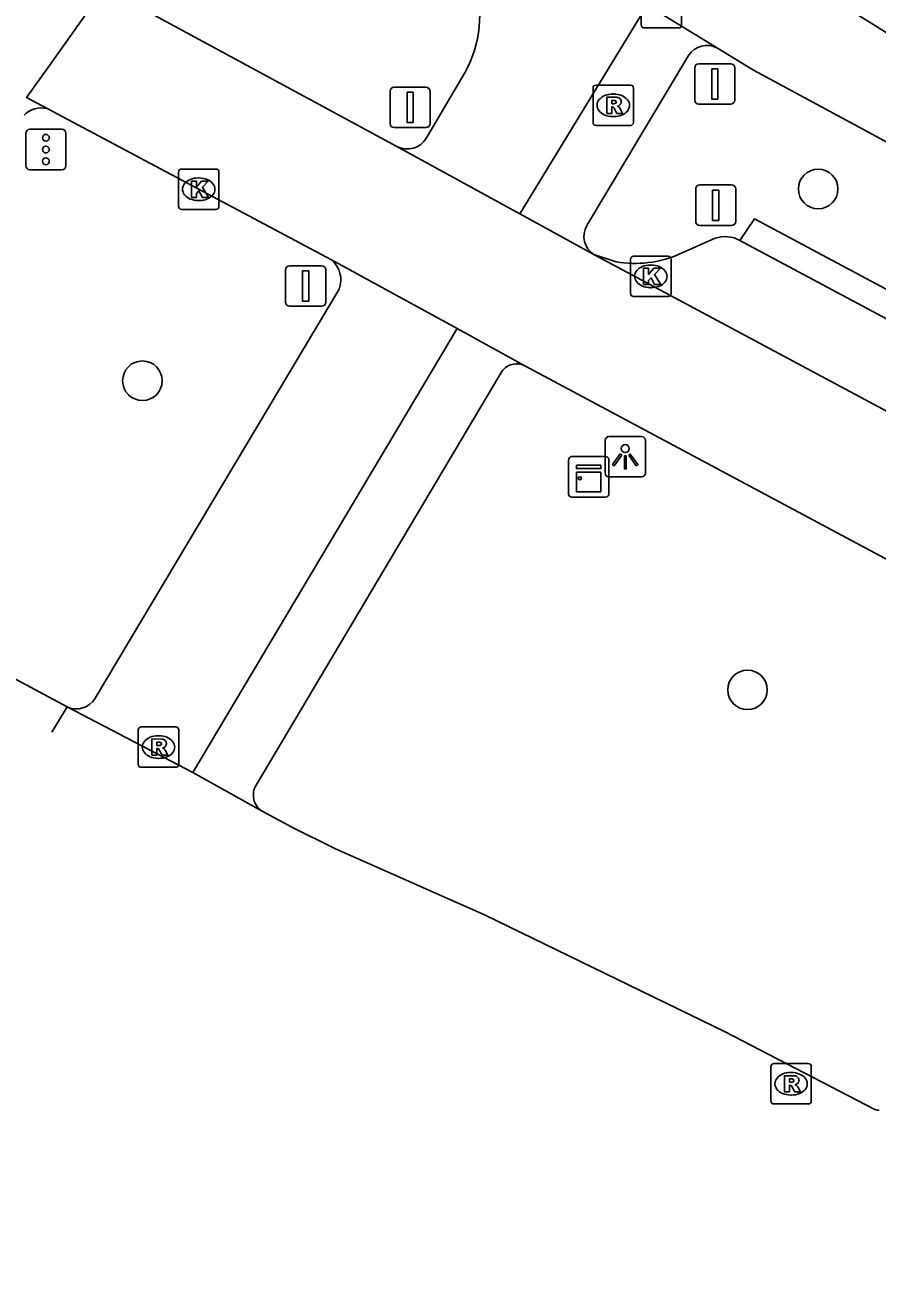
# Model space of a CAD drawing. Extents: x 159489 to 160304, y 383826 to 384530.
# Drawn here: x 159804.79 to 159825.86, y 383971.94 to 384002.82 of the extents above; entities that cross this region are included whole.
import ezdxf

# ---------------------------------------------------------------- set-up
doc = ezdxf.new("R2010")
doc.units = 0
for name, color, linetype in [('IMGEO_Boom', 7, 'Continuous'), ('IMGEO_Fietspad_gesloten', 7, 'Continuous'), ('IMGEO_Kast', 7, 'Continuous'), ('IMGEO_Kolk', 7, 'Continuous'), ('IMGEO_Lichtpunt', 7, 'Continuous'), ('IMGEO_OVBaan_gesloten', 7, 'Continuous'), ('IMGEO_Parkeervlak_open', 7, 'Continuous'), ('IMGEO_Rijbaan_lokaal_gesloten', 7, 'Continuous'), ('IMGEO_Rioolput', 7, 'Continuous'), ('IMGEO_Verkeersbordpaal', 7, 'Continuous'), ('IMGEO_Verkeersregelinstallatiepaal', 7, 'Continuous'), ('IMGEO_Voetpad_open', 7, 'Continuous')]:
    doc.layers.add(name, color=color, linetype=linetype)

msp = doc.modelspace()

# ---------------------------------------------------------------- linework, layer by layer
at = {"layer": 'IMGEO_Boom'}
for centre in [(159824.405, 383998.764), (159807.691, 383994.02), (159822.657, 383986.371)]:
    msp.add_circle(centre, 0.489, dxfattribs=at)
at = {"layer": 'IMGEO_Fietspad_gesloten'}
for points in [[(159810.974, 384011.376), (159812.526, 384010.519), (159814.236, 384009.579), (159815.453, 384008.909), (159820.478, 384006.14), (159827.511, 384001.747), (159829.267, 384000.762), (159914.789, 383954.987)], [(159817.026, 383998.148), (159820.176, 384003.31), (159821.912, 384002.251)], [(159829.683, 383997.995), (159822.806, 384001.705), (159821.912, 384002.251)], [(159815.673, 384001.657), (159814.717, 384000.028)], [(159806.523, 383986.165), (159812.558, 383996.287)], [(159808.942, 383984.326), (159815.473, 383995.315)]]:
    msp.add_lwpolyline(points, dxfattribs=at)
for centre, radius, start, end in [((159813.135, 384003.057), 2.898, 331.1182, 64.3235), ((159814.245, 384000.29), 0.539, 241.4871, 330.9427), ((159811.95, 383996.512), 0.649, 339.6958, 49.7208), ((159806.06, 383986.434), 0.536, 245.0796, 329.884)]:
    msp.add_arc(centre, radius, start, end, dxfattribs=at)
at = {"layer": 'IMGEO_Kast'}
for p, q in [((159818.231, 383991.217), (159818.231, 383992.058)), ((159818.231, 383992.058), (159818.231, 383991.217)), ((159818.306, 383992.142), (159819.147, 383992.142)), ((159819.147, 383992.142), (159818.306, 383992.142)), ((159819.231, 383992.067), (159819.231, 383991.226)), ((159819.231, 383991.226), (159819.231, 383992.067)), ((159819.156, 383991.142), (159818.315, 383991.142)), ((159818.315, 383991.142), (159819.156, 383991.142))]:
    msp.add_line(p, q, dxfattribs=at)
for points in [[(159818.426, 383991.932), (159819.026, 383991.932), (159819.026, 383991.847), (159818.426, 383991.847), (159818.426, 383991.932)], [(159818.426, 383991.757), (159819.026, 383991.757), (159819.026, 383991.268), (159818.426, 383991.268), (159818.426, 383991.757)]]:
    msp.add_lwpolyline(points, dxfattribs=at)
msp.add_circle((159818.51, 383991.606), 0.0377, dxfattribs=at)
for centre, start, end in [((159818.309, 383992.064), 92.4484, 184.2845), ((159818.309, 383992.064), 92.4484, 184.2845), ((159819.153, 383992.064), 2.4484, 94.2845), ((159819.153, 383992.064), 2.4484, 94.2845), ((159818.309, 383991.22), 182.4484, 274.2845), ((159818.309, 383991.22), 182.4484, 274.2845), ((159819.153, 383991.22), 272.4484, 4.2845), ((159819.153, 383991.22), 272.4484, 4.2845)]:
    msp.add_arc(centre, 0.0779, start, end, dxfattribs=at)
at = {"layer": 'IMGEO_Kolk'}
for p, q in [((159808.583, 383998.331), (159808.583, 383999.183)), ((159808.658, 383999.257), (159809.51, 383999.257)), ((159809.071, 383999.037), (159809.096, 383999.037)), ((159809.584, 383999.183), (159809.584, 383998.331)), ((159809.094, 383998.477), (159809.069, 383998.477)), ((159809.51, 383998.257), (159808.658, 383998.257)), ((159819.765, 383996.176), (159819.765, 383997.028)), ((159819.84, 383997.102), (159820.692, 383997.102)), ((159820.253, 383996.882), (159820.278, 383996.882)), ((159820.766, 383997.028), (159820.766, 383996.176)), ((159820.276, 383996.322), (159820.251, 383996.322)), ((159820.692, 383996.102), (159819.84, 383996.102))]:
    msp.add_line(p, q, dxfattribs=at)
for points in [[(159808.583, 383998.331), (159808.583, 383999.183)], [(159808.658, 383999.257), (159809.51, 383999.257)], [(159809.584, 383999.183), (159809.584, 383998.331)], [(159808.904, 383998.957), (159809.027, 383998.957), (159809.027, 383998.806), (159809.157, 383998.957), (159809.321, 383998.957), (159809.175, 383998.806), (159809.328, 383998.557), (159809.176, 383998.557), (159809.091, 383998.721), (159809.027, 383998.654), (159809.027, 383998.557), (159808.904, 383998.557), (159808.904, 383998.957)], [(159809.51, 383998.257), (159808.658, 383998.257)], [(159819.765, 383996.176), (159819.765, 383997.028)], [(159819.84, 383997.102), (159820.692, 383997.102)], [(159820.766, 383997.028), (159820.766, 383996.176)], [(159820.086, 383996.802), (159820.209, 383996.802), (159820.209, 383996.651), (159820.339, 383996.802), (159820.503, 383996.802), (159820.357, 383996.651), (159820.51, 383996.402), (159820.358, 383996.402), (159820.273, 383996.566), (159820.209, 383996.499), (159820.209, 383996.402), (159820.086, 383996.402), (159820.086, 383996.802)], [(159820.692, 383996.102), (159819.84, 383996.102)]]:
    msp.add_lwpolyline(points, dxfattribs=at)
for centre, start, end in [((159808.66, 383999.181), 91.552, 178.448), ((159808.66, 383999.181), 91.552, 178.448), ((159809.508, 383999.181), 1.552, 88.448), ((159809.508, 383999.181), 1.552, 88.448), ((159808.66, 383998.333), 181.552, 268.448), ((159808.66, 383998.333), 181.552, 268.448), ((159809.508, 383998.333), 271.552, 358.448), ((159809.508, 383998.333), 271.552, 358.448), ((159819.842, 383997.026), 91.552, 178.448), ((159819.842, 383997.026), 91.552, 178.448), ((159820.69, 383997.026), 1.552, 88.448), ((159820.69, 383997.026), 1.552, 88.448), ((159819.842, 383996.178), 181.552, 268.448), ((159819.842, 383996.178), 181.552, 268.448), ((159820.69, 383996.178), 271.552, 358.448), ((159820.69, 383996.178), 271.552, 358.448)]:
    msp.add_arc(centre, 0.0765, start, end, dxfattribs=at)
for centre, major_axis, ratio, start_param, end_param in [((159809.07, 383998.757), (-0.387, 0.002), 0.722429, 4.712389, 7.853982), ((159809.095, 383998.757), (-0.39, 0.002), 0.717154, 1.570796, 4.712389), ((159820.252, 383996.602), (-0.387, 0.002), 0.722429, 4.712389, 7.853982), ((159820.277, 383996.602), (-0.39, 0.002), 0.717154, 1.570796, 4.712389)]:
    msp.add_ellipse(centre, major_axis=major_axis, ratio=ratio, start_param=start_param, end_param=end_param, dxfattribs=at)
at = {"layer": 'IMGEO_Lichtpunt'}
for p, q in [((159819.135, 383992.543), (159819.135, 383991.736)), ((159819.135, 383992.543), (159819.135, 383991.736)), ((159820.037, 383992.638), (159819.229, 383992.638)), ((159820.037, 383992.638), (159819.229, 383992.638)), ((159820.131, 383991.736), (159820.131, 383992.543)), ((159820.131, 383991.736), (159820.131, 383992.543)), ((159819.229, 383991.642), (159820.037, 383991.642)), ((159819.229, 383991.642), (159820.037, 383991.642))]:
    msp.add_line(p, q, dxfattribs=at)
for points in [[(159819.509, 383992.207), (159819.548, 383992.179), (159819.36, 383991.917), (159819.322, 383991.944), (159819.509, 383992.207)], [(159819.611, 383992.159), (159819.658, 383992.159), (159819.658, 383991.837), (159819.611, 383991.837), (159819.611, 383992.159)], [(159819.721, 383992.179), (159819.759, 383992.206), (159819.946, 383991.944), (159819.907, 383991.916), (159819.721, 383992.179)]]:
    msp.add_lwpolyline(points, dxfattribs=at)
msp.add_circle((159819.634, 383992.341), 0.0994, dxfattribs=at)
for centre, start, end in [((159819.229, 383992.543), 90, 180), ((159819.229, 383992.543), 90, 180), ((159820.037, 383992.543), 0, 90), ((159820.037, 383992.543), 0, 90), ((159819.229, 383991.736), 180, 270), ((159819.229, 383991.736), 180, 270), ((159820.037, 383991.736), 270, 0), ((159820.037, 383991.736), 270, 360)]:
    msp.add_arc(centre, 0.0946, start, end, dxfattribs=at)
at = {"layer": 'IMGEO_OVBaan_gesloten'}
msp.add_lwpolyline([(159805.338, 384000.752), (159804.829, 384001.025), (159805.35, 384001.759), (159806.748, 384003.729), (159807.388, 384003.387)], dxfattribs=at)
msp.add_arc((159805.19, 384000.177), 0.593, 75.5148, 135.6881, dxfattribs=at)
at = {"layer": 'IMGEO_Parkeervlak_open'}
for points in [[(159821.857, 383997.544), (159820.971, 383997.152)], [(159819.409, 383996.962), (159818.858, 383997.143)]]:
    msp.add_lwpolyline(points, dxfattribs=at)
for centre, radius, start, end in [((159822.104, 383996.82), 0.765, 61.3229, 108.8101), ((159819.874, 383999.651), 2.729, 260.1822, 293.6884)]:
    msp.add_arc(centre, radius, start, end, dxfattribs=at)
at = {"layer": 'IMGEO_Rijbaan_lokaal_gesloten'}
for points in [[(159813.988, 383999.816), (159807.388, 384003.387)], [(159805.338, 384000.752), (159812.369, 383997.007)], [(159817.026, 383998.148), (159813.988, 383999.816)], [(159818.858, 383997.143), (159817.026, 383998.148)], [(159812.369, 383997.007), (159815.473, 383995.315)], [(159888.304, 383959.967), (159818.858, 383997.143)], [(159815.473, 383995.315), (159817.15, 383994.385)], [(159817.15, 383994.385), (159829.147, 383987.972), (159829.21, 383987.938), (159831.517, 383986.727)], [(159805.834, 383985.948), (159792.589, 383993.049)], [(159805.834, 383985.948), (159805.451, 383985.323)], [(159808.942, 383984.326), (159805.834, 383985.948)], [(159810.655, 383983.37), (159808.942, 383984.326)], [(159825.806, 383975.989), (159822.105, 383977.909), (159816.156, 383980.809), (159812.47, 383982.439), (159811.402, 383982.967), (159810.655, 383983.37)]]:
    msp.add_lwpolyline(points, dxfattribs=at)
msp.add_arc((159825.975, 383976.57), 0.605, 253.835, 264.3549, dxfattribs=at)
at = {"layer": 'IMGEO_Rioolput'}
for p, q in [((159820.025, 384002.822), (159820.025, 384003.674)), ((159821.026, 384003.674), (159821.026, 384002.822)), ((159820.952, 384002.748), (159820.1, 384002.748)), ((159818.837, 384000.408), (159818.837, 384001.26)), ((159818.912, 384001.334), (159819.764, 384001.334)), ((159819.838, 384001.26), (159819.838, 384000.408)), ((159819.325, 384001.114), (159819.35, 384001.114)), ((159819.348, 384000.554), (159819.323, 384000.554)), ((159819.764, 384000.334), (159818.912, 384000.334)), ((159807.664, 383985.456), (159808.516, 383985.456)), ((159807.589, 383984.53), (159807.589, 383985.382)), ((159808.077, 383985.236), (159808.102, 383985.236)), ((159808.59, 383985.382), (159808.59, 383984.53)), ((159808.1, 383984.676), (159808.075, 383984.676)), ((159808.516, 383984.456), (159807.664, 383984.456)), ((159823.309, 383977.126), (159824.161, 383977.126)), ((159823.234, 383976.2), (159823.234, 383977.052)), ((159823.722, 383976.906), (159823.747, 383976.906)), ((159824.235, 383977.052), (159824.235, 383976.2)), ((159823.745, 383976.346), (159823.72, 383976.346)), ((159824.161, 383976.126), (159823.309, 383976.126))]:
    msp.add_line(p, q, dxfattribs=at)
for points in [[(159820.025, 384002.822), (159820.025, 384003.674)], [(159821.026, 384003.674), (159821.026, 384002.822)], [(159820.952, 384002.748), (159820.1, 384002.748)], [(159818.837, 384000.408), (159818.837, 384001.26)], [(159818.912, 384001.334), (159819.764, 384001.334)], [(159819.838, 384001.26), (159819.838, 384000.408)], [(159819.426, 384001.032), (159819.174, 384001.034), (159819.174, 384000.634)], [(159819.352, 384000.953), (159819.298, 384000.953), (159819.298, 384000.872)], [(159819.298, 384000.872), (159819.35, 384000.872)], [(159819.174, 384000.634), (159819.298, 384000.634), (159819.298, 384000.796), (159819.309, 384000.796)], [(159819.356, 384000.767), (159819.427, 384000.634), (159819.567, 384000.634), (159819.502, 384000.76)], [(159819.764, 384000.334), (159818.912, 384000.334)], [(159807.664, 383985.456), (159808.516, 383985.456)], [(159807.589, 383984.53), (159807.589, 383985.382)], [(159808.178, 383985.154), (159807.926, 383985.156), (159807.926, 383984.756)], [(159808.59, 383985.382), (159808.59, 383984.53)], [(159807.926, 383984.756), (159808.05, 383984.756), (159808.05, 383984.918), (159808.061, 383984.918)], [(159808.104, 383985.075), (159808.05, 383985.075), (159808.05, 383984.994)], [(159808.05, 383984.994), (159808.102, 383984.994)], [(159808.108, 383984.889), (159808.179, 383984.756), (159808.319, 383984.756), (159808.254, 383984.882)], [(159808.516, 383984.456), (159807.664, 383984.456)], [(159823.309, 383977.126), (159824.161, 383977.126)], [(159823.234, 383976.2), (159823.234, 383977.052)], [(159823.823, 383976.824), (159823.571, 383976.826), (159823.571, 383976.426)], [(159824.235, 383977.052), (159824.235, 383976.2)], [(159823.571, 383976.426), (159823.695, 383976.426), (159823.695, 383976.588), (159823.706, 383976.588)], [(159823.749, 383976.745), (159823.695, 383976.745), (159823.695, 383976.664)], [(159823.695, 383976.664), (159823.747, 383976.664)], [(159823.753, 383976.559), (159823.824, 383976.426), (159823.964, 383976.426), (159823.899, 383976.552)], [(159824.161, 383976.126), (159823.309, 383976.126)]]:
    msp.add_lwpolyline(points, dxfattribs=at)
for centre, radius, start, end in [((159820.102, 384002.824), 0.0765, 181.552, 268.448), ((159820.102, 384002.824), 0.0765, 181.552, 268.448), ((159820.95, 384002.824), 0.0765, 271.552, 358.448), ((159820.95, 384002.824), 0.0765, 271.552, 358.448), ((159818.914, 384001.258), 0.0765, 91.552, 178.448), ((159818.914, 384001.258), 0.0765, 91.552, 178.448), ((159819.762, 384001.258), 0.0765, 1.552, 88.448), ((159819.762, 384001.258), 0.0765, 1.552, 88.448), ((159819.334, 384001.061), 0.19, 274.7715, 282.9687), ((159819.358, 384000.857), 0.0964, 77.0061, 93.1865), ((159819.372, 384000.914), 0.0378, 276.6634, 79.6772), ((159819.425, 384000.922), 0.109, 350.3612, 89.416), ((159819.423, 384000.922), 0.112, 277.5842, 350.9817), ((159819.308, 384000.743), 0.0533, 26.0293, 88.6989), ((159819.407, 384000.707), 0.108, 29.5134, 73.7905), ((159818.914, 384000.41), 0.0765, 181.552, 268.448), ((159818.914, 384000.41), 0.0765, 181.552, 268.448), ((159819.762, 384000.41), 0.0765, 271.552, 358.448), ((159819.762, 384000.41), 0.0765, 271.552, 358.448), ((159807.666, 383985.38), 0.0765, 91.552, 178.448), ((159807.666, 383985.38), 0.0765, 91.552, 178.448), ((159808.514, 383985.38), 0.0765, 1.552, 88.448), ((159808.514, 383985.38), 0.0765, 1.552, 88.448), ((159808.177, 383985.044), 0.109, 350.3612, 89.416), ((159808.06, 383984.865), 0.0533, 26.0293, 88.6989), ((159808.086, 383985.183), 0.19, 274.7715, 282.9687), ((159808.11, 383984.979), 0.0964, 77.0061, 93.1865), ((159808.124, 383985.036), 0.0378, 276.6634, 79.6772), ((159808.175, 383985.044), 0.112, 277.5842, 350.9817), ((159808.159, 383984.829), 0.108, 29.5134, 73.7905), ((159807.666, 383984.532), 0.0765, 181.552, 268.448), ((159807.666, 383984.532), 0.0765, 181.552, 268.448), ((159808.514, 383984.532), 0.0765, 271.552, 358.448), ((159808.514, 383984.532), 0.0765, 271.552, 358.448), ((159823.311, 383977.05), 0.0765, 91.552, 178.448), ((159823.311, 383977.05), 0.0765, 91.552, 178.448), ((159824.159, 383977.05), 0.0765, 1.552, 88.448), ((159824.159, 383977.05), 0.0765, 1.552, 88.448), ((159823.822, 383976.714), 0.109, 350.3612, 89.416), ((159823.705, 383976.535), 0.0533, 26.0293, 88.6989), ((159823.731, 383976.853), 0.19, 274.7715, 282.9687), ((159823.755, 383976.649), 0.0964, 77.0061, 93.1865), ((159823.769, 383976.706), 0.0378, 276.6634, 79.6772), ((159823.82, 383976.714), 0.112, 277.5842, 350.9817), ((159823.804, 383976.499), 0.108, 29.5134, 73.7905), ((159823.311, 383976.202), 0.0765, 181.552, 268.448), ((159823.311, 383976.202), 0.0765, 181.552, 268.448), ((159824.159, 383976.202), 0.0765, 271.552, 358.448), ((159824.159, 383976.202), 0.0765, 271.552, 358.448)]:
    msp.add_arc(centre, radius, start, end, dxfattribs=at)
for centre, major_axis, ratio, start_param, end_param in [((159819.324, 384000.834), (-0.387, 0.002), 0.722429, 4.712389, 7.853982), ((159819.349, 384000.834), (-0.39, 0.002), 0.717154, 1.570796, 4.712389), ((159808.076, 383984.956), (-0.387, 0.002), 0.722429, 4.712389, 7.853982), ((159808.101, 383984.956), (-0.39, 0.002), 0.717154, 1.570796, 4.712389), ((159823.721, 383976.626), (-0.387, 0.002), 0.722429, 4.712389, 7.853982), ((159823.746, 383976.626), (-0.39, 0.002), 0.717154, 1.570796, 4.712389)]:
    msp.add_ellipse(centre, major_axis=major_axis, ratio=ratio, start_param=start_param, end_param=end_param, dxfattribs=at)
at = {"layer": 'IMGEO_Verkeersbordpaal'}
for p, q in [((159821.451, 384001.863), (159822.241, 384001.863)), ((159822.241, 384001.863), (159821.451, 384001.863)), ((159821.351, 384000.963), (159821.351, 384001.763)), ((159821.351, 384001.763), (159821.351, 384000.963)), ((159822.341, 384001.763), (159822.341, 384000.963)), ((159822.341, 384000.963), (159822.341, 384001.763)), ((159813.816, 384000.382), (159813.816, 384001.182)), ((159813.816, 384001.182), (159813.816, 384000.382)), ((159813.916, 384001.282), (159814.706, 384001.282)), ((159814.706, 384001.282), (159813.916, 384001.282)), ((159814.806, 384001.182), (159814.806, 384000.382)), ((159814.806, 384000.382), (159814.806, 384001.182)), ((159822.241, 384000.863), (159821.451, 384000.863)), ((159821.451, 384000.863), (159822.241, 384000.863)), ((159814.706, 384000.282), (159813.916, 384000.282)), ((159813.916, 384000.282), (159814.706, 384000.282)), ((159821.375, 383997.963), (159821.375, 383998.763)), ((159821.375, 383998.763), (159821.375, 383997.963)), ((159821.475, 383998.863), (159822.265, 383998.863)), ((159822.265, 383998.863), (159821.475, 383998.863)), ((159822.365, 383998.763), (159822.365, 383997.963)), ((159822.365, 383997.963), (159822.365, 383998.763)), ((159822.265, 383997.863), (159821.475, 383997.863)), ((159821.475, 383997.863), (159822.265, 383997.863)), ((159811.334, 383996.863), (159812.124, 383996.863)), ((159812.124, 383996.863), (159811.334, 383996.863)), ((159811.234, 383995.963), (159811.234, 383996.763)), ((159811.234, 383996.763), (159811.234, 383995.963)), ((159812.224, 383996.763), (159812.224, 383995.963)), ((159812.224, 383995.963), (159812.224, 383996.763)), ((159812.124, 383995.863), (159811.334, 383995.863)), ((159811.334, 383995.863), (159812.124, 383995.863))]:
    msp.add_line(p, q, dxfattribs=at)
for points in [[(159821.771, 384001.738), (159821.921, 384001.738), (159821.921, 384000.988), (159821.771, 384000.988), (159821.771, 384001.738)], [(159814.236, 384001.157), (159814.386, 384001.157), (159814.386, 384000.407), (159814.236, 384000.407), (159814.236, 384001.157)], [(159821.795, 383998.738), (159821.945, 383998.738), (159821.945, 383997.988), (159821.795, 383997.988), (159821.795, 383998.738)], [(159811.654, 383996.738), (159811.804, 383996.738), (159811.804, 383995.988), (159811.654, 383995.988), (159811.654, 383996.738)]]:
    msp.add_lwpolyline(points, dxfattribs=at)
for centre, start, end in [((159821.451, 384001.763), 90, 180), ((159821.451, 384001.763), 90, 180), ((159822.241, 384001.763), 0, 90), ((159822.241, 384001.763), 360, 90), ((159813.916, 384001.182), 90, 180), ((159813.916, 384001.182), 90, 180), ((159814.706, 384001.182), 0, 90), ((159814.706, 384001.182), 360, 90), ((159821.451, 384000.963), 180, 270), ((159821.451, 384000.963), 180, 270), ((159822.241, 384000.963), 270, 0), ((159822.241, 384000.963), 270, 0), ((159813.916, 384000.382), 180, 270), ((159813.916, 384000.382), 180, 270), ((159814.706, 384000.382), 270, 0), ((159814.706, 384000.382), 270, 0), ((159821.475, 383998.763), 90, 180), ((159821.475, 383998.763), 90, 180), ((159822.265, 383998.763), 0, 90), ((159822.265, 383998.763), 360, 90), ((159821.475, 383997.963), 180, 270), ((159821.475, 383997.963), 180, 270), ((159822.265, 383997.963), 270, 0), ((159822.265, 383997.963), 270, 0), ((159811.334, 383996.763), 90, 180), ((159811.334, 383996.763), 90, 180), ((159812.124, 383996.763), 0, 90), ((159812.124, 383996.763), 360, 90), ((159811.334, 383995.963), 180, 270), ((159811.334, 383995.963), 180, 270), ((159812.124, 383995.963), 270, 0), ((159812.124, 383995.963), 270, 0)]:
    msp.add_arc(centre, 0.1, start, end, dxfattribs=at)
at = {"layer": 'IMGEO_Verkeersregelinstallatiepaal'}
for p, q in [((159804.809, 383999.34), (159804.809, 384000.14)), ((159804.809, 384000.14), (159804.809, 383999.34)), ((159804.909, 384000.24), (159805.699, 384000.24)), ((159805.699, 384000.24), (159804.909, 384000.24)), ((159805.799, 384000.14), (159805.799, 383999.34)), ((159805.799, 383999.34), (159805.799, 384000.14)), ((159805.699, 383999.24), (159804.909, 383999.24)), ((159804.909, 383999.24), (159805.699, 383999.24))]:
    msp.add_line(p, q, dxfattribs=at)
for centre in [(159805.304, 384000.03), (159805.304, 383999.74), (159805.304, 383999.45)]:
    msp.add_circle(centre, 0.085, dxfattribs=at)
for centre, start, end in [((159804.909, 384000.14), 90, 180), ((159804.909, 384000.14), 90, 180), ((159805.699, 384000.14), 0, 90), ((159805.699, 384000.14), 360, 90), ((159804.909, 383999.34), 180, 270), ((159804.909, 383999.34), 180, 270), ((159805.699, 383999.34), 270, 0), ((159805.699, 383999.34), 270, 0)]:
    msp.add_arc(centre, 0.1, start, end, dxfattribs=at)
at = {"layer": 'IMGEO_Voetpad_open'}
for points in [[(159821.197, 384002.069), (159818.685, 383997.86)], [(159822.471, 383997.491), (159822.833, 383998.026), (159828.108, 383995.204)], [(159827.794, 383994.648), (159822.471, 383997.491)], [(159816.535, 383994.168), (159810.507, 383984.012)]]:
    msp.add_lwpolyline(points, dxfattribs=at)
for centre, radius, start, end in [((159821.656, 384001.762), 0.552, 62.3706, 146.1916), ((159819.137, 383997.59), 0.526, 149.1012, 238.0292), ((159816.944, 383993.989), 0.447, 62.5588, 156.3115), ((159810.898, 383983.764), 0.463, 147.6586, 238.3046)]:
    msp.add_arc(centre, radius, start, end, dxfattribs=at)

doc.saveas('drawing.dxf')
